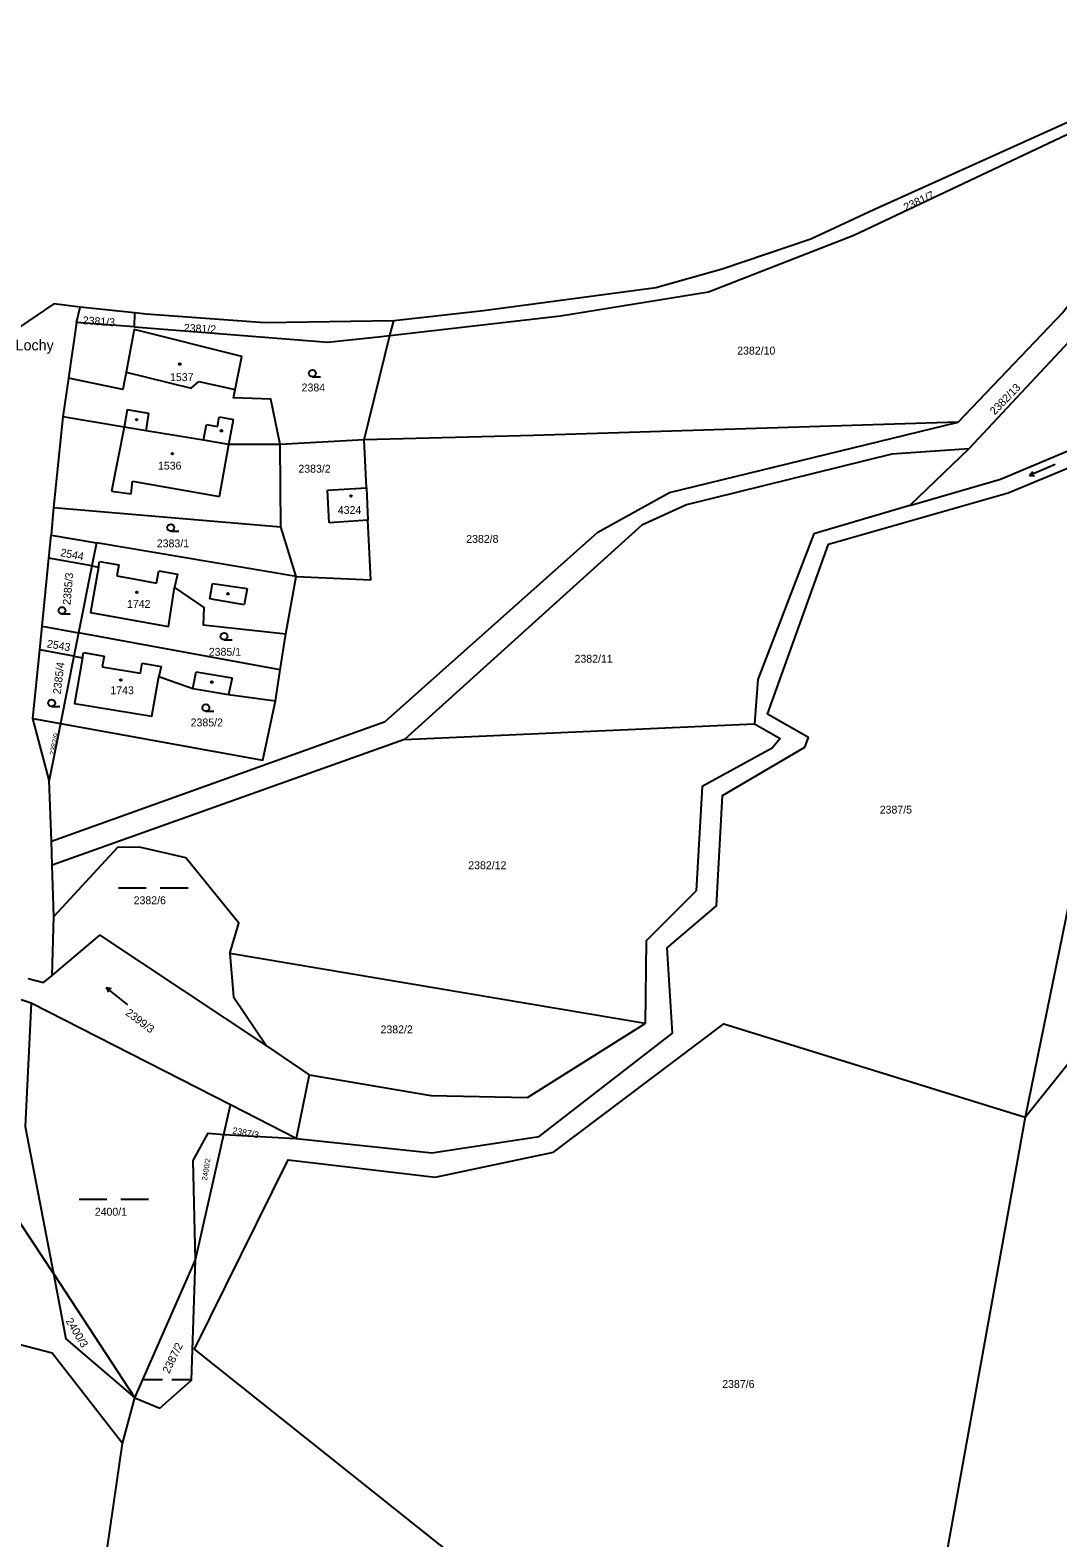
# Model space of a CAD drawing. Extents: x -679220 to -673243, y -1075091 to -1066557.
# Drawn here: x -678567.5 to -678346.1, y -1069671.3 to -1069346.4 of the extents above; entities that cross this region are included whole.
import ezdxf

# ---------------------------------------------------------------- set-up
doc = ezdxf.new("R2010")
doc.units = 0
for name, color, linetype in [('Hranice kat_území', 7, 'Continuous'), ('Hranice parcel', 7, 'Continuous'), ('Parcelní čísla', 7, 'Continuous'), ('Pop  PČ popisy', 7, 'Continuous'), ('Vnitřní kresba', 7, 'Continuous'), ('Značky budov', 7, 'Continuous'), ('Značky kultur', 7, 'Continuous')]:
    doc.layers.add(name, color=color, linetype=linetype)

msp = doc.modelspace()

# ---------------------------------------------------------------- linework, layer by layer
at = {"layer": 'Hranice kat_území'}
for p, q in [((-678432.74, -1069401.94), (-678469.84, -1069406.93)), ((-678562.44, -1069405.42), (-678573.4, -1069412.86)), ((-678556.76, -1069406.1), (-678562.44, -1069405.42)), ((-678545.04, -1069407.38), (-678556.76, -1069406.1)), ((-678542.49, -1069407.63), (-678545.04, -1069407.38)), ((-678469.84, -1069406.93), (-678489.12, -1069409.07))]:
    msp.add_line(p, q, dxfattribs=at)
for points in [[(-678312.27, -1069351.05), (-678343.87, -1069366.29), (-678385.74, -1069385.19)], [(-678385.74, -1069385.19), (-678399.32, -1069391.45), (-678418.45, -1069397.93), (-678432.74, -1069401.94)], [(-678489.12, -1069409.07), (-678516.92, -1069409.48), (-678542.49, -1069407.63)]]:
    msp.add_lwpolyline(points, dxfattribs=at)
at = {"layer": 'Hranice parcel'}
for p, q in [((-678557.51, -1069409.46), (-678556.76, -1069406.1)), ((-678545.04, -1069407.38), (-678545.08, -1069410.34)), ((-678489.99, -1069412.25), (-678489.12, -1069409.07)), ((-678557.51, -1069409.46), (-678559.24, -1069421.4)), ((-678545.08, -1069410.34), (-678557.51, -1069409.46)), ((-678495.56, -1069434.69), (-678489.99, -1069412.25)), ((-678559.24, -1069421.4), (-678560.45, -1069429.77)), ((-678560.45, -1069429.77), (-678562.46, -1069449.27)), ((-678495.56, -1069434.69), (-678513.65, -1069435.73)), ((-678495.07, -1069445.03), (-678495.56, -1069434.69)), ((-678513.52, -1069453.43), (-678513.65, -1069435.73)), ((-678365.28, -1069436.69), (-678377.95, -1069448.9)), ((-678503.48, -1069445.56), (-678495.07, -1069445.03)), ((-678503.06, -1069452.58), (-678503.48, -1069445.56)), ((-678495.07, -1069445.03), (-678494.73, -1069452.04)), ((-678562.46, -1069449.27), (-678562.98, -1069455.29)), ((-678562.46, -1069449.27), (-678513.52, -1069453.43)), ((-678510.18, -1069464.18), (-678513.52, -1069453.43)), ((-678494.73, -1069452.04), (-678503.06, -1069452.58)), ((-678563.5, -1069460.2), (-678562.98, -1069455.29)), ((-678562.98, -1069455.29), (-678553.21, -1069456.93)), ((-678553.21, -1069456.93), (-678554.2, -1069461.88)), ((-678510.18, -1069464.18), (-678553.21, -1069456.93)), ((-678564.9, -1069474.88), (-678563.5, -1069460.2)), ((-678554.2, -1069461.88), (-678563.5, -1069460.2)), ((-678554.2, -1069461.88), (-678557.08, -1069476.32)), ((-678512.4, -1069476.54), (-678510.18, -1069464.18)), ((-678565.44, -1069479.94), (-678564.9, -1069474.88)), ((-678564.9, -1069474.88), (-678557.08, -1069476.32)), ((-678557.08, -1069476.32), (-678558.08, -1069481.31)), ((-678513.65, -1069484.29), (-678557.08, -1069476.32)), ((-678513.65, -1069484.29), (-678512.4, -1069476.54)), ((-678566.91, -1069494.77), (-678565.44, -1069479.94)), ((-678558.08, -1069481.31), (-678565.44, -1069479.94)), ((-678558.08, -1069481.31), (-678560.98, -1069495.84)), ((-678514.66, -1069490.92), (-678513.65, -1069484.29)), ((-678563.42, -1069508.07), (-678566.91, -1069494.77)), ((-678566.91, -1069494.77), (-678560.98, -1069495.84)), ((-678560.98, -1069495.84), (-678563.42, -1069508.07)), ((-678486.86, -1069499.31), (-678411.47, -1069495.89)), ((-678486.86, -1069499.31), (-678562.77, -1069526.38)), ((-678562.93, -1069521.17), (-678563.42, -1069508.07)), ((-678562.77, -1069526.38), (-678562.93, -1069521.17)), ((-678341.16, -1069522.01), (-678353.15, -1069580.67)), ((-678562.42, -1069537.42), (-678562.77, -1069526.38)), ((-678562.78, -1069550.11), (-678562.42, -1069537.42)), ((-678435.03, -1069560.5), (-678524.49, -1069545.42)), ((-678567.27, -1069556.06), (-678571.04, -1069554.85)), ((-678524.32, -1069577.99), (-678567.27, -1069556.06)), ((-678516.6, -1069565.26), (-678507.37, -1069571.55)), ((-678507.37, -1069571.55), (-678510.17, -1069585.22)), ((-678525.78, -1069584.41), (-678524.32, -1069577.99)), ((-678510.17, -1069585.22), (-678524.32, -1069577.99)), ((-678353.15, -1069580.67), (-678379.89, -1069729.03)), ((-678531.91, -1069611.4), (-678525.78, -1069584.41)), ((-678525.78, -1069584.41), (-678510.17, -1069585.22)), ((-678544.96, -1069641.1), (-678531.91, -1069611.4)), ((-678562.5, -1069614.35), (-678544.96, -1069641.1)), ((-678547.58, -1069650.97), (-678544.96, -1069641.1))]:
    msp.add_line(p, q, dxfattribs=at)
for points in [[(-678293.43, -1069346.45), (-678308.93, -1069368.17), (-678339.57, -1069409.13), (-678365.28, -1069436.69)], [(-678489.99, -1069412.25), (-678453.23, -1069407.98), (-678421.34, -1069402.84), (-678390.05, -1069390.62), (-678301, -1069348.55)], [(-678367.58, -1069430.9), (-678345, -1069407.28), (-678301, -1069348.55)], [(-678377.95, -1069448.9), (-678358.45, -1069443.18), (-678326.82, -1069429.92), (-678301.39, -1069419.42), (-678293.01, -1069404.22), (-678283.76, -1069383.39)], [(-678513.65, -1069435.73), (-678515.66, -1069425.99), (-678523.73, -1069425.66), (-678523.36, -1069423.9), (-678521.87, -1069416.74), (-678545.09, -1069410.95), (-678546.82, -1069420.14), (-678547.52, -1069423.87), (-678559.24, -1069421.4)], [(-678545.08, -1069410.34), (-678503.36, -1069413.67), (-678491.86, -1069412.47), (-678489.99, -1069412.25)], [(-678562.93, -1069521.17), (-678491.04, -1069495.43), (-678445.22, -1069454.6), (-678429.75, -1069446.08), (-678367.58, -1069430.9)], [(-678513.65, -1069435.73), (-678524.72, -1069435.72), (-678530.13, -1069434.82), (-678542.52, -1069432.75), (-678547.23, -1069431.97), (-678560.45, -1069429.77)], [(-678367.58, -1069430.9), (-678459.06, -1069433.8), (-678495.56, -1069434.69)], [(-678510.17, -1069585.22), (-678481, -1069588.33), (-678457.87, -1069584.85), (-678429.11, -1069562.53), (-678430.29, -1069544.2), (-678419.64, -1069535.15), (-678418.33, -1069511.32), (-678400.62, -1069500.94), (-678399.83, -1069498.87), (-678408.66, -1069493.83), (-678395.47, -1069457.21), (-678356.76, -1069446.15), (-678334.31, -1069436.8)], [(-678365.28, -1069436.69), (-678381.86, -1069437.84), (-678426.12, -1069448.69), (-678435.71, -1069453.1), (-678486.86, -1069499.31)], [(-678377.95, -1069448.9), (-678398.63, -1069455), (-678410.73, -1069486.35), (-678411.47, -1069495.89)], [(-678510.18, -1069464.18), (-678494.12, -1069464.85), (-678494.73, -1069452.04)], [(-678554.2, -1069461.88), (-678552.78, -1069462.14), (-678554.5, -1069471.91), (-678537.69, -1069474.95), (-678536.44, -1069466.51), (-678530.06, -1069470.83), (-678530.2, -1069474.58), (-678512.4, -1069476.54)], [(-678558.08, -1069481.31), (-678556.23, -1069481.65), (-678557.96, -1069491.51), (-678541.28, -1069494.23), (-678539.8, -1069485.68), (-678532.45, -1069488.29), (-678524.75, -1069489.57), (-678514.66, -1069490.92)], [(-678560.98, -1069495.84), (-678517.35, -1069503.72), (-678514.66, -1069490.92)], [(-678411.47, -1069495.89), (-678405.91, -1069499.06), (-678407.61, -1069501.15), (-678422.74, -1069509.38), (-678424.02, -1069531.91), (-678434.76, -1069542.69), (-678435.03, -1069560.5)], [(-678524.49, -1069545.42), (-678522.53, -1069538.83), (-678533.99, -1069524.8), (-678543.92, -1069522.46), (-678548.71, -1069522.52), (-678562.42, -1069537.42)], [(-678562.78, -1069550.11), (-678552.49, -1069541.46), (-678516.6, -1069565.26)], [(-678524.49, -1069545.42), (-678523.72, -1069554.7), (-678516.6, -1069565.26)], [(-678353.15, -1069580.67), (-678327.58, -1069548.74), (-678302.86, -1069545.37)], [(-678567.96, -1069550.76), (-678564.63, -1069551.66), (-678562.78, -1069550.11)], [(-678562.5, -1069614.35), (-678574.37, -1069596.35), (-678580.43, -1069567.33), (-678571.04, -1069554.85)], [(-678567.27, -1069556.06), (-678568.61, -1069582.68), (-678562.5, -1069614.35)], [(-678443.66, -1069720.89), (-678441.52, -1069695.25), (-678464.91, -1069684.21), (-678532.09, -1069630.64), (-678511.93, -1069589.84), (-678480.23, -1069593.6), (-678454.78, -1069588.22), (-678418.06, -1069560.52), (-678353.15, -1069580.67)], [(-678507.37, -1069571.55), (-678481.19, -1069575.98), (-678460.32, -1069576.43), (-678435.03, -1069560.5)], [(-678531.91, -1069611.4), (-678532.38, -1069589.98), (-678529.14, -1069584.13), (-678525.78, -1069584.41)], [(-678544.96, -1069641.1), (-678539.55, -1069643.35), (-678532.74, -1069637.3), (-678531.91, -1069611.4)], [(-678562.5, -1069614.35), (-678559.79, -1069628.4), (-678544.96, -1069641.1)], [(-678547.58, -1069650.97), (-678562.8, -1069631.51), (-678589.31, -1069624.57), (-678612.43, -1069628.14)], [(-678443.66, -1069720.89), (-678476.42, -1069724.87), (-678502.67, -1069752.25), (-678533.51, -1069747.15), (-678550.34, -1069742.82), (-678551.46, -1069677.71), (-678547.58, -1069650.97)]]:
    msp.add_lwpolyline(points, dxfattribs=at)
at = {"layer": 'Vnitřní kresba'}
for p, q in [((-678546.82, -1069420.14), (-678532.79, -1069423.59)), ((-678532.79, -1069423.59), (-678531.17, -1069422.18)), ((-678531.17, -1069422.18), (-678523.36, -1069423.9)), ((-678546.61, -1069428.28), (-678547.23, -1069431.97)), ((-678541.91, -1069429.06), (-678546.61, -1069428.28)), ((-678542.52, -1069432.75), (-678541.91, -1069429.06)), ((-678530.13, -1069434.82), (-678529.51, -1069431.39)), ((-678529.51, -1069431.39), (-678527.15, -1069431.83)), ((-678527.15, -1069431.83), (-678526.77, -1069429.77)), ((-678526.77, -1069429.77), (-678523.73, -1069430.33)), ((-678524.72, -1069435.72), (-678523.73, -1069430.33)), ((-678547.23, -1069431.97), (-678549.99, -1069445.75)), ((-678526.75, -1069446.96), (-678524.72, -1069435.72)), ((-678545.74, -1069446.36), (-678545.44, -1069443.63)), ((-678545.44, -1069443.63), (-678526.75, -1069446.96)), ((-678549.99, -1069445.75), (-678545.74, -1069446.36)), ((-678552.78, -1069462.14), (-678552.56, -1069460.93)), ((-678552.56, -1069460.93), (-678548.38, -1069461.67)), ((-678548.38, -1069461.67), (-678548.8, -1069464.03)), ((-678548.8, -1069464.03), (-678544.79, -1069464.76)), ((-678540.27, -1069465.57), (-678539.8, -1069462.97)), ((-678539.8, -1069462.97), (-678535.79, -1069463.68)), ((-678535.79, -1069463.68), (-678536.44, -1069466.51)), ((-678544.79, -1069464.76), (-678540.27, -1069465.57)), ((-678528.81, -1069468.94), (-678528.2, -1069465.67)), ((-678528.2, -1069465.67), (-678520.72, -1069466.72)), ((-678520.72, -1069466.72), (-678521.37, -1069470.26)), ((-678521.37, -1069470.26), (-678528.81, -1069468.94)), ((-678556.23, -1069481.65), (-678556.03, -1069480.57)), ((-678556.03, -1069480.57), (-678551.55, -1069481.3)), ((-678551.55, -1069481.3), (-678551.97, -1069483.66)), ((-678551.97, -1069483.66), (-678543.74, -1069484.99)), ((-678543.74, -1069484.99), (-678543.38, -1069482.82)), ((-678543.38, -1069482.82), (-678539.29, -1069483.56)), ((-678539.29, -1069483.56), (-678539.8, -1069485.68)), ((-678532.45, -1069488.29), (-678531.71, -1069484.7)), ((-678531.71, -1069484.7), (-678523.98, -1069486.02)), ((-678523.98, -1069486.02), (-678524.75, -1069489.57))]:
    msp.add_line(p, q, dxfattribs=at)
at = {"layer": 'Značky budov'}
for centre in [(-678535.27, -1069418.4), (-678544.55, -1069430.39), (-678526.3, -1069432.77), (-678536.89, -1069437.68), (-678498.39, -1069446.83), (-678544.53, -1069467.59), (-678524.9, -1069467.89), (-678547.98, -1069486.47), (-678528.38, -1069486.92)]:
    msp.add_circle(centre, 0.175, dxfattribs=at)
at = {"layer": 'Značky kultur'}
for p, q in [((-678506.7, -1069421.13), (-678504.95, -1069421.13)), ((-678346.68, -1069440.04), (-678352.2, -1069442.38)), ((-678352.2, -1069442.38), (-678351.5, -1069441.54)), ((-678352.2, -1069442.38), (-678351.1, -1069442.46)), ((-678537.21, -1069454.38), (-678535.46, -1069454.38)), ((-678560.65, -1069472.24), (-678558.9, -1069472.24)), ((-678525.74, -1069477.83), (-678523.99, -1069477.83)), ((-678562.89, -1069492.17), (-678561.14, -1069492.17)), ((-678529.66, -1069493.19), (-678527.91, -1069493.19)), ((-678548.48, -1069531.22), (-678542.48, -1069531.22)), ((-678539.48, -1069531.22), (-678533.48, -1069531.22)), ((-678546.44, -1069556.48), (-678551.1, -1069552.71)), ((-678551.1, -1069552.71), (-678550.66, -1069553.71)), ((-678551.1, -1069552.71), (-678550.02, -1069552.93)), ((-678556.98, -1069598.33), (-678550.98, -1069598.33)), ((-678547.98, -1069598.33), (-678541.98, -1069598.33)), ((-678543.03, -1069637.14), (-678539.01, -1069637.14)), ((-678537, -1069637.14), (-678532.98, -1069637.14))]:
    msp.add_line(p, q, dxfattribs=at)
for centre in [(-678506.7, -1069420.38), (-678537.21, -1069453.63), (-678560.65, -1069471.49), (-678525.74, -1069477.08), (-678562.89, -1069491.42), (-678529.66, -1069492.44)]:
    msp.add_circle(centre, 0.75, dxfattribs=at)

# ---------------------------------------------------------------- texts
at = {"layer": 'Parcelní čísla'}
for s, height, rotation, p in [('2381/7', 1.7, 25, (-678378.84, -1069385.49)), ('2381/3', 1.7, 356, (-678556.23, -1069409.78)), ('2381/2', 1.7, 357, (-678534.44, -1069411.41)), ('2382/13', 1.7, 46, (-678359.69, -1069429.48)), ('2544', 1.7, 349, (-678561.1, -1069459.77)), ('2385/3', 1.7, 85, (-678558.82, -1069470.34)), ('2543', 1.7, 350, (-678563.99, -1069479.41)), ('2385/4', 1.7, 83, (-678560.94, -1069489.61)), ('2382/9', 1.14, 79, (-678562.22, -1069502.77)), ('2399/3', 1.7, 323, (-678547.12, -1069558.47)), ('2387/3', 1.4, 350, (-678524.01, -1069584.18)), ('2400/2', 1.14, 81, (-678529.41, -1069594.38)), ('2400/3', 1.7, 301, (-678559.94, -1069624.54)), ('2387/2', 1.7, 64, (-678537.58, -1069636.01))]:
    msp.add_text(s, height=height, rotation=rotation, dxfattribs=at).set_placement(p)
for s, p in [('2382/10', (-678415.18, -1069416.34)), ('1537', (-678537.37, -1069422.06)), ('2384', (-678509.02, -1069424.29)), ('1536', (-678539.97, -1069441.13)), ('2383/2', (-678509.72, -1069441.79)), ('4324', (-678501.22, -1069450.69)), ('2383/1', (-678540.22, -1069457.88)), ('2382/8', (-678473.56, -1069456.91)), ('1742', (-678546.64, -1069470.92)), ('2385/1', (-678529.02, -1069481.24)), ('2382/11', (-678450.22, -1069482.73)), ('1743', (-678550.23, -1069489.53)), ('2385/2', (-678532.93, -1069496.46)), ('2387/5', (-678384.46, -1069515.24)), ('2382/12', (-678473.12, -1069527.22)), ('2382/6', (-678545.21, -1069534.77)), ('2382/2', (-678492.02, -1069562.59)), ('2400/1', (-678553.59, -1069601.88)), ('2387/6', (-678418.4, -1069638.99))]:
    msp.add_text(s, height=1.7, dxfattribs=at).set_placement(p)
at = {"layer": 'Pop  PČ popisy'}
msp.add_text('Lochy', height=2.3, dxfattribs=at).set_placement((-678570.64, -1069415.45))

doc.saveas('drawing.dxf')
